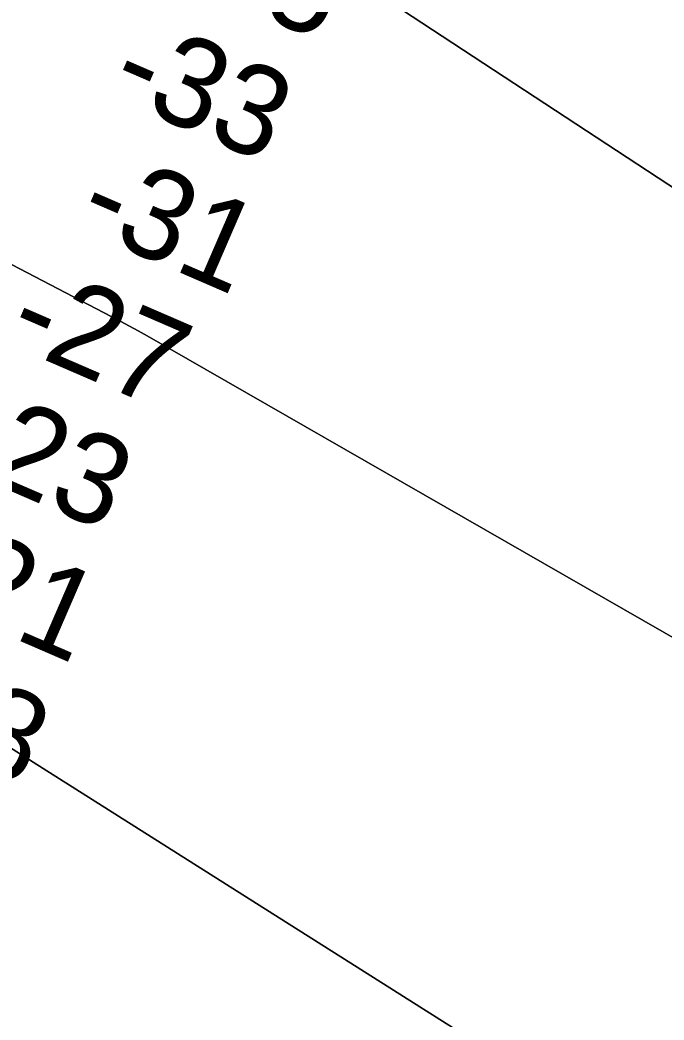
# Model space of a CAD drawing. Extents: x 3329297 to 3367176, y 649250 to 674653.
# Drawn here: x 3337745 to 3338226, y 668193 to 668940 of the extents above; entities that cross this region are included whole.
import ezdxf

# ---------------------------------------------------------------- set-up
doc = ezdxf.new("R2010")
doc.units = 0
for name, color, linetype in [('V-RIVR-EDGE', 7, 'Continuous'), ('V-RIVR-RANG', 7, 'Continuous'), ('V-TOPO-DPTH', 7, 'Continuous'), ('V-TOPO-MINR', 7, 'Continuous')]:
    doc.layers.add(name, color=color, linetype=linetype)

msp = doc.modelspace()

# ---------------------------------------------------------------- linework, layer by layer
at = {"layer": 'V-RIVR-EDGE'}
msp.add_spline([(3333408.6727218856, 669402.2502367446), (3333456.1886436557, 669390.7090641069), (3333480.632804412, 669386.5037801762), (3333498.4442359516, 669381.9004130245), (3333510.874581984, 669380.2117401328), (3333522.0532843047, 669375.2102897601), (3333537.7912833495, 669370.1975655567), (3333569.2775303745, 669364.3169323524), (3333591.646208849, 669358.8733283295), (3333623.1242567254, 669349.6768429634), (3333650.8740207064, 669341.3185446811), (3333676.1368955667, 669332.9663957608), (3333726.255338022, 669319.1644934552), (3333778.852470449, 669302.0405896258), (3333791.695248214, 669299.5219287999), (3333813.647395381, 669293.2503866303), (3333833.9385417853, 669285.739499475), (3333853.8131568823, 669277.4006741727), (3333866.2476024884, 669277.3699273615), (3333927.544747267, 669258.5665746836), (3333978.897410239, 669241.0312640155), (3334054.6962837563, 669220.1196324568), (3334082.033616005, 669212.5913221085), (3334104.3992197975, 669205.9042735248), (3334133.3862789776, 669195.0560114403), (3334212.0762741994, 669169.9923904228), (3334258.8747649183, 669154.5407611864), (3334287.450417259, 669144.9369685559), (3334323.8991686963, 669134.4847399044), (3334362.8276349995, 669121.1249912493), (3334397.6153856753, 669109.4334176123), (3334435.2973327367, 669094.8332990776), (3334441.920837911, 669091.5010486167), (3334451.864294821, 669089.8185250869), (3334460.968539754, 669083.9932361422), (3334464.6957987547, 669082.7405675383), (3334470.5005898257, 669083.555182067), (3334476.295131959, 669080.2249813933), (3334476.699364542, 669076.0791412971), (3334486.638721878, 669072.7386916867), (3334503.2159328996, 669071.8687328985), (3334523.51425356, 669067.2592163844), (3334538.4212397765, 669061.419578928), (3334550.425830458, 669055.1726342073), (3334564.912185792, 669046.8471325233), (3334575.678456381, 669042.6756700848), (3334598.8740481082, 669036.4010532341), (3334626.2165048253, 669030.9451504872), (3334690.8459000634, 669018.7653029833), (3334721.0958767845, 669015.7891151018), (3334733.1158408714, 669015.7593931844), (3334745.124531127, 669011.1703745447), (3334755.067988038, 669009.4878510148), (3334769.572791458, 669008.623016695), (3334791.1155815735, 669004.4249070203), (3334799.8196934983, 669004.4033842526), (3334813.49860856, 669004.784044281), (3334832.5524597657, 668999.7631209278), (3334841.6679785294, 668998.4971287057), (3334844.560125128, 668994.7596207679), (3334856.983296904, 668990.1695772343), (3334864.0141093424, 668983.934931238), (3334870.21595874, 668977.7023350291), (3334876.8292149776, 668970.2252693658), (3334882.2133751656, 668968.554019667), (3334894.6406465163, 668965.6219022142), (3334904.173721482, 668965.5983296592), (3334918.263018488, 668964.3200387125), (3334926.5505991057, 668963.4705777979), (3334936.0713753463, 668958.4732270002), (3334945.1674211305, 668949.3320858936), (3334956.7524058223, 668941.0137584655), (3334959.6548013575, 668941.4210657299), (3334971.6747654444, 668941.3913438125), (3334983.2812729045, 668941.777128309), (3334993.2216551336, 668938.8511602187), (3335003.5672948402, 668932.1938335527), (3335011.4250205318, 668925.1281747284), (3335021.774759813, 668920.1287741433), (3335034.198956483, 668915.9532121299), (3335054.9127835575, 668911.7571522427), (3335056.9780169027, 668908.8506571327), (3335064.8408670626, 668903.8574059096), (3335073.5357549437, 668900.1055494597), (3335080.9912978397, 668898.0146937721), (3335087.623002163, 668897.9982954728), (3335095.083669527, 668897.9798473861), (3335097.5633843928, 668895.0723273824), (3335105.0076534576, 668888.422174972), (3335114.110873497, 668882.1824045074), (3335138.1282540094, 668873.0043672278), (3335159.659770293, 668864.2469608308), (3335185.7382845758, 668850.5045023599), (3335195.2426625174, 668838.8754472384), (3335210.971437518, 668830.132389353), (3335229.1973505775, 668825.5279973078), (3335249.9019536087, 668817.6016037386), (3335252.3734693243, 668811.3782315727), (3335261.477714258, 668805.5529426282), (3335272.651292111, 668798.4790846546), (3335296.262390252, 668792.61792443), (3335327.3136578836, 668778.4486857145), (3335359.187739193, 668761.7905080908), (3335399.3381272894, 668739.7235728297), (3335432.4566780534, 668723.4768020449), (3335466.406241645, 668708.0569445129), (3335508.6372364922, 668689.3007369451), (3335535.5416391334, 668674.312784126), (3335583.9837074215, 668653.0543140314), (3335614.618443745, 668638.0571371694), (3335645.2572796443, 668624.7178863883), (3335682.08669111, 668600.586742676), (3335715.19601783, 668580.6096382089), (3335752.4522095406, 668561.4512478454), (3335771.912343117, 668553.1134474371), (3335793.8685898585, 668548.4998313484), (3335846.449323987, 668524.7442231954), (3335870.8791362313, 668514.7361979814), (3335887.859554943, 668509.3059175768), (3335894.885242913, 668500.9988639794), (3335912.676176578, 668488.1058664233), (3335927.5729138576, 668478.1214137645), (3335958.630330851, 668466.4390641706), (3335986.7812527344, 668452.6914812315), (3336001.2635084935, 668442.7080534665), (3336018.651234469, 668434.3753775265), (3336038.942380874, 668426.8644903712), (3336117.1820232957, 668387.2950410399), (3336184.2337393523, 668348.9967083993), (3336223.139657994, 668326.5183662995), (3336257.490379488, 668305.7092241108), (3336289.353186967, 668284.4917497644), (3336317.086552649, 668269.5017471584), (3336332.8173774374, 668261.5876523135), (3336456.5925930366, 668198.6944995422), (3336509.163078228, 668170.7940761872), (3336541.4485663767, 668152.8914291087), (3336585.7417198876, 668129.9852818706), (3336625.8992822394, 668110.8197172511), (3336652.80880935, 668097.9041720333), (3336753.3853585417, 668040.0421915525), (3336798.0847944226, 668013.8191672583), (3336819.6070866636, 668001.3314271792), (3336844.0256250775, 667986.7641052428), (3336862.231040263, 667973.8700827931), (3336893.6783413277, 667952.2391518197), (3336928.0331623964, 667933.0879357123), (3336960.3176256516, 667914.7708071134), (3336990.525581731, 667894.8008769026), (3337029.4202265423, 667867.7632380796), (3337069.147933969, 667842.3814755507), (3337101.0312393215, 667829.4536316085), (3337126.7014214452, 667818.199087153), (3337166.0084979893, 667790.3314603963), (3337200.355119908, 667767.8643921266), (3337228.4896434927, 667747.4851048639), (3337263.2538216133, 667726.2604562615), (3337288.909655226, 667709.2031705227), (3337372.5068105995, 667657.1859519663), (3337387.8067555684, 667642.6411776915), (3337413.867846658, 667621.8525333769), (3337448.62690031, 667598.5554771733), (3337473.4465966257, 667578.5988705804), (3337509.0233394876, 667550.7404678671), (3337579.3683600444, 667503.3153426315), (3337621.147977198, 667469.6388252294), (3337664.987703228, 667430.9834051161), (3337707.995391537, 667391.0865902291), (3337739.83155178, 667359.0925963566), (3337772.911156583, 667327.095527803), (3337812.19158589, 667288.4513815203), (3337827.070899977, 667271.4207430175), (3337829.540365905, 667264.3684078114), (3337842.772002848, 667251.4866840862), (3337873.3852164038, 667227.7853952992), (3337886.2023718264, 667214.9046964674), (3337903.1540935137, 667197.8689334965), (3337949.444837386, 667144.7005108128), (3337971.3600883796, 667123.5076339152), (3337996.1623615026, 667096.5048414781), (3338024.281511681, 667069.9083314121), (3338047.015476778, 667044.5685895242), (3338075.5337350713, 667011.7538317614), (3338104.875831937, 666976.8646166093), (3338113.5512468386, 666965.2376112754), (3338176.78038878, 666889.6451658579), (3338206.111211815, 666850.1966539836), (3338224.286905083, 666825.2826674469), (3338246.1878075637, 666798.2870492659), (3338263.5365875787, 666774.2040755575), (3338301.946033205, 666718.5682367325), (3338311.8587433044, 666704.451267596), (3338327.9712530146, 666683.2727392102), (3338335.393999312, 666667.918474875), (3338348.5989890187, 666644.2602316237), (3338362.6493400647, 666627.2316429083), (3338385.377155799, 666599.4050118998), (3338404.3818121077, 666574.4889755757), (3338412.640695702, 666562.0340320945), (3338414.686456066, 666551.2523880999), (3338422.1020281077, 666532.9967531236), (3338443.144245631, 666493.9832206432), (3338455.938853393, 666471.9839283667), (3338475.364140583, 666449.5537562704), (3338483.2228911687, 666442.9025789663), (3338498.1001554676, 666425.0429774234), (3338521.619013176, 666381.8784803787), (3338562.4938251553, 666317.5323802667), (3338585.6381721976, 666290.5336874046), (3338600.4857145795, 666260.654121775), (3338619.8659064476, 666219.9867627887), (3338640.9050492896, 666179.7297857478), (3338652.474660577, 666165.1942355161), (3338660.7232952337, 666148.5944768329), (3338708.98190755, 666053.1438146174), (3338735.395986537, 666007.4852541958), (3338756.445378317, 665971.3730923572), (3338777.085413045, 665937.3343630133), (3338810.119922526, 665887.1001075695), (3338828.6711513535, 665846.4347983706), (3338853.8315368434, 665796.6344974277), (3338873.6159612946, 665751.8212983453), (3338895.0726603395, 665712.8067409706), (3338903.7255275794, 665692.0611421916), (3338916.509886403, 665665.9170347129), (3338933.842268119, 665635.2023566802), (3338944.1407627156, 665609.4788800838), (3338956.4993661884, 665578.7765007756), (3338961.8548293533, 665565.4997685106), (3338976.7208198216, 665543.0808702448), (3338984.9725291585, 665527.7245561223), (3338995.2935714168, 665511.1196729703), (3339011.776492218, 665472.1174143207), (3339026.61583545, 665438.9219965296), (3339039.8146757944, 665412.776864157), (3339047.6160323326, 665382.9147217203), (3339085.518756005, 665289.9765709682), (3339099.521961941, 665253.8818323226), (3339113.537466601, 665222.7608719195), (3339126.3115764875, 665192.4719492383), (3339138.66710528, 665160.5261253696), (3339164.1968769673, 665092.4876126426), (3339180.2714656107, 665055.9732680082), (3339203.736003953, 664990.8412503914), (3339215.6709018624, 664956.4095622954), (3339231.2756647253, 664897.5142404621), (3339241.1391799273, 664863.5021583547), (3339253.8948417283, 664825.7525683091), (3339262.1168291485, 664798.3762901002), (3339275.2900471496, 664761.8691197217), (3339290.5336229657, 664724.5278618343), (3339306.203979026, 664692.1593572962), (3339318.964765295, 664656.4821748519), (3339324.3038301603, 664636.5737382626), (3339336.6409108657, 664597.1672470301), (3339352.318441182, 664567.7001131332), (3339365.5090823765, 664538.2391285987), (3339372.0946664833, 664519.571061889), (3339374.1014808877, 664493.0391201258), (3339373.2376714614, 664478.9487982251), (3339373.218198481, 664471.0736493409), (3339377.310744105, 664449.9248428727), (3339393.81416278, 664419.2122146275), (3339410.3083574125, 664384.7692527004), (3339423.473376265, 664344.9462301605), (3339458.488052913, 664257.4035134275), (3339469.999245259, 664219.2425165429), (3339470.384004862, 664207.2215275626), (3339477.7913777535, 664185.6500404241), (3339481.0559852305, 664164.9177652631), (3339486.3827513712, 664140.0355504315), (3339490.074139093, 664124.2760286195), (3339499.5651934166, 664107.2587137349), (3339512.7363616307, 664069.9225803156), (3339523.8248733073, 664028.4467561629), (3339527.4803897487, 663998.1803811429), (3339528.238635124, 663969.5791064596), (3339525.707675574, 663951.762550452), (3339522.3764500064, 663945.5535267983), (3339521.1176320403, 663939.3393786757), (3339523.9841562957, 663925.2398327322), (3339554.1172951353, 663875.0127515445), (3339569.3567713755, 663836.013567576), (3339574.2506079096, 663803.671710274), (3339577.0792110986, 663774.2363480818), (3339586.9191537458, 663730.6911910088), (3339599.6707159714, 663691.2836748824), (3339610.337571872, 663646.907504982), (3339623.109631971, 663615.7896192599), (3339630.5211044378, 663595.8760582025), (3339633.8369565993, 663595.867859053), (3339642.963749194, 663599.1611635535), (3339642.95145047, 663594.1873853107), (3339646.19760986, 663565.9944427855), (3339654.4124230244, 663535.7167939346), (3339664.2810626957, 663503.7771194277), (3339677.0346747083, 663465.1985663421), (3339691.8617192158, 663427.0293703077), (3339697.1997591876, 663406.7064521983), (3339697.163887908, 663392.1995989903), (3339697.1362157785, 663381.008597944), (3339704.945771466, 663354.4623076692), (3339710.6767701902, 663325.4342527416), (3339723.838714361, 663284.3677856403), (3339738.66883355, 663247.4420341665), (3339746.0680072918, 663222.5546948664), (3339747.677763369, 663203.069963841), (3339746.386148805, 663183.5924070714), (3339745.485443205, 663154.5807504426), (3339745.0115178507, 663130.5418471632), (3339742.911438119, 663119.3559705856), (3339739.5658640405, 663107.3442056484), (3339737.017481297, 663082.4814637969), (3339735.309335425, 663062.1759688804), (3339736.911917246, 663039.7898672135), (3339742.242782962, 663016.5655784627), (3339743.8884103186, 663011.5877006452), (3339748.0332255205, 663011.5774517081), (3339751.7584347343, 663009.4958200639), (3339753.8134191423, 663002.4445097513), (3339760.0162934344, 662996.6263950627), (3339761.245389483, 662990.8205790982), (3339763.695382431, 662975.8930950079), (3339763.2286313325, 662954.7555623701), (3339760.681273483, 662930.3073020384), (3339757.773753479, 662927.827587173), (3339749.0686166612, 662927.4346284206), (3339743.2658753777, 662927.4489769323), (3339738.698379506, 662924.1443986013), (3339734.9526724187, 662917.9363998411), (3339730.3882512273, 662915.8752660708), (3339727.477656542, 662912.1521066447), (3339727.0519011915, 662907.5938348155), (3339732.421712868, 662900.1198438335), (3339737.35654515, 662884.3572473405), (3339741.878945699, 662869.4246387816), (3339745.186598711, 662866.1005874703), (3339748.091044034, 662867.336857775), (3339750.602530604, 662877.2782648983), (3339752.6790377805, 662878.9310665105), (3339754.3287647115, 662875.611114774), (3339755.552736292, 662867.7328912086), (3339761.748436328, 662859.0134058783), (3339764.214827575, 662850.7176261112), (3339762.540503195, 662844.0900213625), (3339761.6572207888, 662822.1245505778), (3339758.317796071, 662812.5996747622), (3339756.6332227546, 662801.8272548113), (3339759.4905229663, 662783.9973751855), (3339757.4068415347, 662779.4432029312), (3339754.8933051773, 662768.6728327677), (3339755.279089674, 662757.0663253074), (3339757.7475307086, 662749.5995085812), (3339761.867748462, 662739.6417031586), (3339755.6290028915, 662730.952964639), (3339746.4612145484, 662711.0803993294), (3339737.739679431, 662704.055736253), (3339732.763851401, 662703.239071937), (3339730.26876313, 662699.9293691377), (3339733.558992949, 662689.5591319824), (3339736.8440983, 662677.1164872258), (3339737.236032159, 662667.9968688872), (3339731.8262496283, 662659.3060805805), (3339726.401093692, 662644.39806947), (3339724.3204869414, 662641.0873417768), (3339729.6892737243, 662633.1988692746), (3339729.674925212, 662627.3961279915), (3339727.1829116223, 662625.3298697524), (3339721.795676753, 662625.7576748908), (3339721.7700544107, 662615.3956368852), (3339722.9684036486, 662597.1553753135), (3339722.8782130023, 662560.6810015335), (3339725.302583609, 662535.3914794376), (3339725.2656874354, 662520.4701447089), (3339726.839572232, 662486.4785604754), (3339724.295289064, 662463.2737447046), (3339713.0427943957, 662438.4325256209), (3339703.8709064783, 662416.9020342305), (3339699.6635727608, 662391.6289104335), (3339692.887358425, 662333.2034143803), (3339688.2409457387, 662297.9837589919), (3339687.3535637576, 662274.3603621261), (3339683.5781347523, 662256.1323992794), (3339676.077496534, 662239.9860680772), (3339666.0725460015, 662216.7997003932), (3339659.795879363, 662192.7751456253), (3339656.8422391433, 662171.6437623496), (3339654.6570932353, 662126.0559195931), (3339650.425162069, 662090.8352393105), (3339644.542479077, 662058.5200292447), (3339643.666370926, 662039.4559291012), (3339638.218667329, 662015.4293245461), (3339634.446313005, 661998.4448062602), (3339628.5779785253, 661971.9323374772), (3339618.9803352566, 661945.8435742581), (3339616.461674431, 661933.0007964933), (3339617.227094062, 661907.3008924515), (3339619.634041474, 661874.9651845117), (3339617.096932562, 661854.6617393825), (3339612.9295696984, 661845.5533948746), (3339610.8346144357, 661836.4399258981), (3339609.9892530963, 661829.8102713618), (3339609.965680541, 661820.2771963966), (3339609.942107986, 661810.7441214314), (3339603.7084868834, 661804.1277905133), (3339600.795842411, 661799.5756680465), (3339598.6875635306, 661785.0739393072), (3339594.933657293, 661775.5500883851), (3339590.3343897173, 661759.3965829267), (3339588.631368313, 661741.1634956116), (3339585.7105246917, 661733.2955209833), (3339580.722397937, 661727.5050784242), (3339574.0814695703, 661723.7911430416), (3339572.818552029, 661715.9190688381), (3339571.9342447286, 661693.5391165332), (3339563.9637807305, 661655.0118081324), (3339553.9137348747, 661613.5882535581), (3339540.5539862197, 661574.6597872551), (3339527.603594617, 661533.6578884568), (3339508.4472540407, 661497.230659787), (3339490.1075777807, 661455.8276030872), (3339486.769177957, 661446.7172087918), (3339487.148813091, 661432.62381221), (3339486.2696302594, 661412.3162675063), (3339484.591206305, 661404.0307366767), (3339476.68531061, 661391.61576405), (3339467.94942698, 661378.7883596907), (3339452.99427076, 661365.1473656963), (3339446.7729483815, 661363.5048130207), (3339440.969182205, 661363.1046800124), (3339433.902498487, 661354.8324728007), (3339423.5189377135, 661346.1539832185), (3339398.2068679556, 661334.6110191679), (3339381.1936526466, 661326.7778909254), (3339369.985228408, 661319.7593772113), (3339357.514911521, 661305.2832708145), (3339344.6034658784, 661280.0316697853), (3339332.9723609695, 661269.6983288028), (3339320.9370234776, 661263.5108279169), (3339313.88981274, 661263.1137695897), (3339310.1666533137, 661266.0243642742), (3339308.108594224, 661271.8322300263), (3339302.7459568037, 661282.2075916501), (3339298.6113905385, 661286.3626557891), (3339290.7423910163, 661288.8690178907), (3339284.9396497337, 661288.8833664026), (3339274.9838940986, 661285.5921116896), (3339261.2752571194, 661273.1914875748), (3339255.456117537, 661266.574131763), (3339248.8223634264, 661265.7615670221), (3339234.7269170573, 661264.5529688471), (3339224.3638541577, 661264.1641096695), (3339216.476406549, 661259.2098044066), (3339211.8996866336, 661252.1748923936), (3339209.4035734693, 661248.4507080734), (3339211.04202657, 661240.5714596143), (3339215.5736511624, 661229.3691847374), (3339215.521381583, 661208.2306272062), (3339213.4069533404, 661191.2420093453), (3339208.832283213, 661185.0360603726), (3339198.8457807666, 661169.3103600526), (3339190.952183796, 661161.8691656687), (3339179.344651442, 661161.068899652), (3339154.487034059, 661165.6896899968), (3339127.9735403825, 661171.1435429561), (3339111.4065782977, 661176.158316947), (3339105.1893554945, 661176.1736903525), (3339096.8946006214, 661174.1217806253), (3339090.6640541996, 661168.7488942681), (3339085.6615789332, 661157.1557104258), (3339071.9488423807, 661143.0971602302), (3339054.9223034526, 661129.8757722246), (3339020.0781836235, 661118.7708622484), (3338993.5298435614, 661110.1323435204), (3338978.5828864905, 661099.8072016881), (3338965.285656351, 661086.162108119), (3338953.6268793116, 661064.6377660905), (3338937.398556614, 661038.9798826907)], degree=3, dxfattribs=at)
at = {"layer": 'V-TOPO-DPTH'}
for points in [[(3337976.8305919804, 668983.3328765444), (3338252.5726338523, 668802.2501705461), (3338316.4421857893, 668759.7069927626), (3338379.933056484, 668716.6136546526), (3338442.855905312, 668672.6950760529), (3338505.400072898, 668628.2263371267), (3338605.0281372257, 668556.4072564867), (3338617.5245792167, 668547.5081483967), (3338630.08823989, 668538.7061751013), (3338642.7527285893, 668530.0499039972), (3338655.4844359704, 668521.4907676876), (3338713.8990614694, 668482.708374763), (3338742.537383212, 668464.0493947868), (3338771.383891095, 668445.7244761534), (3338800.5426781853, 668427.900649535), (3338829.909651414, 668410.4108842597), (3338859.450331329, 668393.201972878), (3338889.014289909, 668376.0332407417), (3338918.6131664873, 668358.9247774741), (3338948.235321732, 668341.8564934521), (3339008.7807482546, 668307.0523289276), (3339068.4440604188, 668272.2012415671), (3339127.7755003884, 668236.8025914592), (3339186.609132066, 668200.58259723)], [(3339186.609132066, 668200.58259723), (3339127.7755003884, 668236.8025914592), (3339068.4440604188, 668272.2012415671), (3339008.7807482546, 668307.0523289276), (3338948.235321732, 668341.8564934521), (3338918.6131664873, 668358.9247774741), (3338889.014289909, 668376.0332407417), (3338859.450331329, 668393.201972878), (3338829.909651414, 668410.4108842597), (3338800.5426781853, 668427.900649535), (3338771.383891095, 668445.7244761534), (3338742.537383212, 668464.0493947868), (3338713.8990614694, 668482.708374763), (3338655.4844359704, 668521.4907676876), (3338642.7527285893, 668530.0499039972), (3338630.08823989, 668538.7061751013), (3338617.5245792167, 668547.5081483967), (3338605.0281372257, 668556.4072564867), (3338505.400072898, 668628.2263371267), (3338442.855905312, 668672.6950760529), (3338379.933056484, 668716.6136546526), (3338316.4421857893, 668759.7069927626), (3338252.5726338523, 668802.2501705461), (3337976.8305919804, 668983.3328765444)], [(3337479.9402544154, 668892.375990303), (3337813.8589215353, 668718.4754582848), (3337820.486726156, 668714.9726955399), (3337827.085555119, 668711.4169291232), (3337833.6409205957, 668707.781657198), (3337840.167310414, 668704.0933816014), (3338300.807867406, 668440.0842404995), (3338330.6259467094, 668422.8979866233), (3338360.387749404, 668405.6153612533), (3338390.0651371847, 668388.1881786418), (3338419.686248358, 668370.6646245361), (3338464.86036607, 668343.7915373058), (3338471.8430670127, 668339.6171271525), (3338478.8135796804, 668335.4225617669), (3338485.7658099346, 668331.1977635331), (3338492.705851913, 668326.9528100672), (3338643.3378446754, 668234.3670157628), (3338725.452815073, 668183.6034821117), (3338807.391894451, 668132.5592110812), (3338889.0671373, 668081.0938339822), (3338970.5664891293, 668029.3477195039), (3339214.510618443, 667873.5786621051)], [(3339214.510618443, 667873.5786621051), (3338970.5664891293, 668029.3477195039), (3338889.0671373, 668081.0938339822), (3338807.391894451, 668132.5592110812), (3338725.452815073, 668183.6034821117), (3338643.3378446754, 668234.3670157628), (3338492.705851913, 668326.9528100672), (3338485.7658099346, 668331.1977635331), (3338478.8135796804, 668335.4225617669), (3338471.8430670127, 668339.6171271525), (3338464.86036607, 668343.7915373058), (3338419.686248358, 668370.6646245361), (3338390.0651371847, 668388.1881786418), (3338360.387749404, 668405.6153612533), (3338330.6259467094, 668422.8979866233), (3338300.807867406, 668440.0842404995), (3337840.167310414, 668704.0933816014), (3337833.6409205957, 668707.781657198), (3337827.085555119, 668711.4169291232), (3337820.486726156, 668714.9726955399), (3337813.8589215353, 668718.4754582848), (3337479.9402544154, 668892.375990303)], [(3339154.8238112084, 667482.1428450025), (3339130.654578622, 667496.2666840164), (3339105.9708065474, 667509.4706996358), (3339080.9440081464, 667522.0614996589), (3338941.9905989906, 667588.7185722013), (3338939.5969975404, 667590.0649841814), (3338937.338016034, 667591.6348523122), (3338934.566254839, 667593.6712540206), (3338932.60961067, 667595.0743091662), (3338475.1415132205, 667919.6481768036), (3338441.6804260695, 667943.1959533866), (3338408.100176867, 667966.5711330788), (3338374.3411845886, 667989.6874174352), (3338340.463030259, 668012.6311049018), (3338331.2243442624, 668018.8362479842), (3338301.797187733, 668038.4268009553), (3338272.264765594, 668057.8559154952), (3338242.5744450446, 668077.0428723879), (3338212.7788588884, 668096.0683908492), (3337730.5957176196, 668401.1907704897)], [(3339154.8238112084, 667482.1428450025), (3339130.654578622, 667496.2666840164), (3339105.9708065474, 667509.4706996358), (3339080.9440081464, 667522.0614996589), (3338941.9905989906, 667588.7185722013), (3338939.5969975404, 667590.0649841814), (3338937.338016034, 667591.6348523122), (3338934.566254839, 667593.6712540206), (3338932.60961067, 667595.0743091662), (3338475.1415132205, 667919.6481768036), (3338441.6804260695, 667943.1959533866), (3338408.100176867, 667966.5711330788), (3338374.3411845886, 667989.6874174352), (3338340.463030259, 668012.6311049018), (3338331.2243442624, 668018.8362479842), (3338301.797187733, 668038.4268009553), (3338272.264765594, 668057.8559154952), (3338242.5744450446, 668077.0428723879), (3338212.7788588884, 668096.0683908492), (3337730.5957176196, 668401.1907704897)]]:
    msp.add_lwpolyline(points, dxfattribs=at)
at = {"layer": 'V-TOPO-MINR'}
for points in [[(3337976.8305919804, 668983.3328765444), (3338252.5726338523, 668802.2501705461), (3338316.4421857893, 668759.7069927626), (3338379.933056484, 668716.6136546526), (3338442.855905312, 668672.6950760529), (3338505.400072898, 668628.2263371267), (3338605.0281372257, 668556.4072564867), (3338617.5245792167, 668547.5081483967), (3338630.08823989, 668538.7061751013), (3338642.7527285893, 668530.0499039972), (3338655.4844359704, 668521.4907676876), (3338713.8990614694, 668482.708374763), (3338742.537383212, 668464.0493947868), (3338771.383891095, 668445.7244761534), (3338800.5426781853, 668427.900649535), (3338829.909651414, 668410.4108842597), (3338859.450331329, 668393.201972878), (3338889.014289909, 668376.0332407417), (3338918.6131664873, 668358.9247774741), (3338948.235321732, 668341.8564934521), (3339008.7807482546, 668307.0523289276), (3339068.4440604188, 668272.2012415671), (3339127.7755003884, 668236.8025914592), (3339186.609132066, 668200.58259723)], [(3337479.9402544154, 668892.375990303), (3337813.8589215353, 668718.4754582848), (3337820.486726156, 668714.9726955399), (3337827.085555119, 668711.4169291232), (3337833.6409205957, 668707.781657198), (3337840.167310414, 668704.0933816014), (3338300.807867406, 668440.0842404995), (3338330.6259467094, 668422.8979866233), (3338360.387749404, 668405.6153612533), (3338390.0651371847, 668388.1881786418), (3338419.686248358, 668370.6646245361), (3338464.86036607, 668343.7915373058), (3338471.8430670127, 668339.6171271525), (3338478.8135796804, 668335.4225617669), (3338485.7658099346, 668331.1977635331), (3338492.705851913, 668326.9528100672), (3338643.3378446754, 668234.3670157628), (3338725.452815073, 668183.6034821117), (3338807.391894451, 668132.5592110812), (3338889.0671373, 668081.0938339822), (3338970.5664891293, 668029.3477195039), (3339214.510618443, 667873.5786621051)], [(3337730.5957176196, 668401.1907704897), (3338212.7788588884, 668096.0683908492), (3338242.5744450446, 668077.0428723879), (3338272.264765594, 668057.8559154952), (3338301.797187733, 668038.4268009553), (3338331.2243442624, 668018.8362479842), (3338340.463030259, 668012.6311049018), (3338374.3411845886, 667989.6874174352), (3338408.100176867, 667966.5711330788), (3338441.6804260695, 667943.1959533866), (3338475.1415132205, 667919.6481768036), (3338932.60961067, 667595.0743091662), (3338934.566254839, 667593.6712540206), (3338937.338016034, 667591.6348523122), (3338939.5969975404, 667590.0649841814), (3338941.9905989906, 667588.7185722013), (3339080.9440081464, 667522.0614996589), (3339105.9708065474, 667509.4706996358), (3339130.654578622, 667496.2666840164), (3339154.8238112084, 667482.1428450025)]]:
    msp.add_lwpolyline(points, dxfattribs=at)

# ---------------------------------------------------------------- texts
at = {"layer": 'V-RIVR-RANG'}
for s, p in [('-35', (3337851.177738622, 668975.2016431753)), ('-33', (3337809.7802549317, 668884.1552592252)), ('-31', (3337785.5704949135, 668785.6692520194)), ('-27', (3337733.0254634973, 668699.4469489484)), ('-23', (3337690.428416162, 668608.9197205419)), ('-21', (3337666.218656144, 668510.4337133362)), ('-18', (3337628.45138168, 668417.8157892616))]:
    msp.add_text(s, height=67, rotation=336.59766666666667, dxfattribs=at).set_placement(p)

doc.saveas('drawing.dxf')
